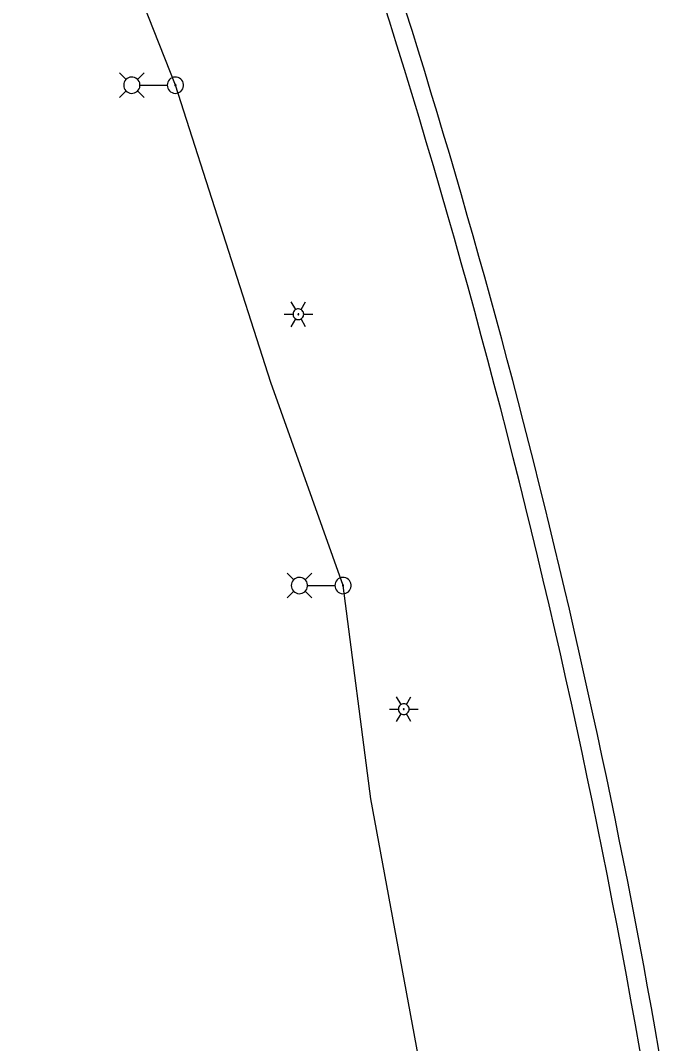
# Model space of a CAD drawing. Extents: x 596028 to 606371, y 330010 to 403088.
# Drawn here: x 604366.5 to 604541.2, y 339499.3 to 339771.5 of the extents above; entities that cross this region are included whole.
import ezdxf

# ---------------------------------------------------------------- set-up
doc = ezdxf.new("R2010")
doc.units = 0
for name, color, linetype in [('E_LTG', 7, 'Continuous'), ('E_LTG_CID', 7, 'Continuous'), ('E_UTL_E_UG', 7, 'Continuous'), ('E_UTL_W_UG', 7, 'Continuous')]:
    doc.layers.add(name, color=color, linetype=linetype)

msp = doc.modelspace()

# ---------------------------------------------------------------- linework, layer by layer
at = {"layer": 'E_LTG'}
for points in [[(604394.64, 339755.79), (604392.86, 339757.56)], [(604397.68, 339755.79), (604399.46, 339757.56)], [(604393.99, 339754.27), (604394.03, 339753.85), (604394.14, 339753.46), (604394.33, 339753.09), (604394.59, 339752.76), (604394.9, 339752.49), (604395.26, 339752.29), (604395.65, 339752.15), (604396.06, 339752.09), (604396.47, 339752.11), (604396.87, 339752.21), (604397.25, 339752.38), (604397.59, 339752.62), (604397.87, 339752.92), (604398.1, 339753.27), (604398.25, 339753.65), (604398.33, 339754.06), (604398.33, 339754.47), (604398.25, 339754.88), (604398.1, 339755.26), (604397.87, 339755.61), (604397.59, 339755.91), (604397.25, 339756.15), (604396.87, 339756.32), (604396.47, 339756.42), (604396.06, 339756.44), (604395.65, 339756.38), (604395.26, 339756.24), (604394.9, 339756.04), (604394.59, 339755.77), (604394.33, 339755.44), (604394.14, 339755.07), (604394.03, 339754.68), (604393.99, 339754.27)], [(604398.37, 339754.26), (604405.55, 339754.26)], [(604405.59, 339754.27), (604405.63, 339753.85), (604405.75, 339753.46), (604405.94, 339753.09), (604406.19, 339752.76), (604406.5, 339752.49), (604406.86, 339752.29), (604407.25, 339752.15), (604407.66, 339752.09), (604408.08, 339752.11), (604408.48, 339752.21), (604408.85, 339752.38), (604409.19, 339752.62), (604409.48, 339752.92), (604409.7, 339753.27), (604409.85, 339753.65), (604409.93, 339754.06), (604409.93, 339754.47), (604409.85, 339754.88), (604409.7, 339755.26), (604409.48, 339755.61), (604409.19, 339755.91), (604408.85, 339756.15), (604408.48, 339756.32), (604408.08, 339756.42), (604407.66, 339756.44), (604407.25, 339756.38), (604406.86, 339756.24), (604406.5, 339756.04), (604406.19, 339755.77), (604405.94, 339755.44), (604405.75, 339755.07), (604405.63, 339754.68), (604405.59, 339754.27)], [(604407.6, 339754.27), (604407.6, 339754.23), (604407.61, 339754.2), (604407.63, 339754.18), (604407.65, 339754.15), (604407.67, 339754.13), (604407.7, 339754.11), (604407.73, 339754.1), (604407.76, 339754.1), (604407.79, 339754.1), (604407.82, 339754.11), (604407.85, 339754.12), (604407.87, 339754.14), (604407.9, 339754.16), (604407.91, 339754.19), (604407.93, 339754.22), (604407.93, 339754.25), (604407.93, 339754.28), (604407.93, 339754.31), (604407.91, 339754.34), (604407.9, 339754.37), (604407.87, 339754.39), (604407.85, 339754.41), (604407.82, 339754.42), (604407.79, 339754.43), (604407.76, 339754.43), (604407.73, 339754.43), (604407.7, 339754.42), (604407.67, 339754.4), (604407.65, 339754.38), (604407.63, 339754.36), (604407.61, 339754.33), (604407.6, 339754.3), (604407.6, 339754.27)], [(604394.64, 339752.74), (604392.86, 339750.96)], [(604397.68, 339752.74), (604399.46, 339750.96)], [(604439.8, 339694.54), (604438.61, 339696.61)], [(604441.94, 339693.31), (604441.91, 339693.58), (604441.84, 339693.84), (604441.71, 339694.08), (604441.55, 339694.29), (604441.34, 339694.47), (604441.1, 339694.61), (604440.85, 339694.69), (604440.58, 339694.73), (604440.31, 339694.72), (604440.04, 339694.66), (604439.8, 339694.54), (604439.58, 339694.39), (604439.39, 339694.19), (604439.24, 339693.96), (604439.14, 339693.71), (604439.09, 339693.44), (604439.09, 339693.17), (604439.14, 339692.9), (604439.24, 339692.65), (604439.39, 339692.42), (604439.58, 339692.23), (604439.8, 339692.07), (604440.04, 339691.96), (604440.31, 339691.89), (604440.58, 339691.88), (604440.85, 339691.92), (604441.1, 339692.01), (604441.34, 339692.14), (604441.55, 339692.32), (604441.71, 339692.53), (604441.84, 339692.77), (604441.91, 339693.04), (604441.94, 339693.31)], [(604441.94, 339693.31), (604441.91, 339693.58), (604441.84, 339693.84), (604441.71, 339694.08), (604441.55, 339694.29), (604441.34, 339694.47), (604441.1, 339694.61), (604440.85, 339694.69), (604440.58, 339694.73), (604440.31, 339694.72), (604440.04, 339694.66), (604439.8, 339694.54), (604439.58, 339694.39), (604439.39, 339694.19), (604439.24, 339693.96), (604439.14, 339693.71), (604439.09, 339693.44), (604439.09, 339693.17), (604439.14, 339692.9), (604439.24, 339692.65), (604439.39, 339692.42), (604439.58, 339692.23), (604439.8, 339692.07), (604440.04, 339691.96), (604440.31, 339691.89), (604440.58, 339691.88), (604440.85, 339691.92), (604441.1, 339692.01), (604441.34, 339692.14), (604441.55, 339692.32), (604441.71, 339692.53), (604441.84, 339692.77), (604441.91, 339693.04), (604441.94, 339693.31)], [(604441.94, 339693.31), (604441.91, 339693.58), (604441.84, 339693.84), (604441.71, 339694.08), (604441.55, 339694.29), (604441.34, 339694.47), (604441.1, 339694.61), (604440.85, 339694.69), (604440.58, 339694.73), (604440.31, 339694.72), (604440.04, 339694.66), (604439.8, 339694.54), (604439.58, 339694.39), (604439.39, 339694.19), (604439.24, 339693.96), (604439.14, 339693.71), (604439.09, 339693.44), (604439.09, 339693.17), (604439.14, 339692.9), (604439.24, 339692.65), (604439.39, 339692.42), (604439.58, 339692.23), (604439.8, 339692.07), (604440.04, 339691.96), (604440.31, 339691.89), (604440.58, 339691.88), (604440.85, 339691.92), (604441.1, 339692.01), (604441.34, 339692.14), (604441.55, 339692.32), (604441.71, 339692.53), (604441.84, 339692.77), (604441.91, 339693.04), (604441.94, 339693.31)], [(604441.23, 339694.54), (604442.42, 339696.61)], [(604436.7, 339693.31), (604439.08, 339693.31)], [(604438.61, 339690.01), (604439.8, 339692.07)], [(604440.63, 339693.31), (604440.63, 339693.33), (604440.62, 339693.35), (604440.61, 339693.37), (604440.6, 339693.39), (604440.58, 339693.4), (604440.56, 339693.41), (604440.54, 339693.42), (604440.52, 339693.42), (604440.49, 339693.42), (604440.47, 339693.42), (604440.45, 339693.41), (604440.43, 339693.4), (604440.42, 339693.38), (604440.41, 339693.36), (604440.4, 339693.34), (604440.39, 339693.32), (604440.39, 339693.29), (604440.4, 339693.27), (604440.41, 339693.25), (604440.42, 339693.23), (604440.43, 339693.22), (604440.45, 339693.2), (604440.47, 339693.19), (604440.49, 339693.19), (604440.52, 339693.19), (604440.54, 339693.19), (604440.56, 339693.2), (604440.58, 339693.21), (604440.6, 339693.22), (604440.61, 339693.24), (604440.62, 339693.26), (604440.63, 339693.28), (604440.63, 339693.31)], [(604442.42, 339690.01), (604441.23, 339692.07)], [(604441.94, 339693.31), (604444.32, 339693.31)], [(604439.26, 339622.65), (604437.49, 339624.43)], [(604442.31, 339622.65), (604444.09, 339624.43)], [(604438.61, 339621.13), (604438.65, 339620.71), (604438.77, 339620.32), (604438.96, 339619.95), (604439.22, 339619.62), (604439.53, 339619.35), (604439.89, 339619.15), (604440.28, 339619.01), (604440.69, 339618.95), (604441.1, 339618.97), (604441.5, 339619.07), (604441.88, 339619.24), (604442.21, 339619.48), (604442.5, 339619.78), (604442.72, 339620.13), (604442.88, 339620.51), (604442.96, 339620.92), (604442.96, 339621.33), (604442.88, 339621.74), (604442.72, 339622.12), (604442.5, 339622.47), (604442.21, 339622.77), (604441.88, 339623.01), (604441.5, 339623.18), (604441.1, 339623.28), (604440.69, 339623.3), (604440.28, 339623.24), (604439.89, 339623.11), (604439.53, 339622.9), (604439.22, 339622.63), (604438.96, 339622.3), (604438.77, 339621.93), (604438.65, 339621.54), (604438.61, 339621.13)], [(604443, 339621.13), (604450.18, 339621.13)], [(604450.22, 339621.13), (604450.26, 339620.71), (604450.37, 339620.32), (604450.56, 339619.95), (604450.82, 339619.62), (604451.13, 339619.35), (604451.49, 339619.15), (604451.88, 339619.01), (604452.29, 339618.95), (604452.7, 339618.97), (604453.11, 339619.07), (604453.48, 339619.24), (604453.82, 339619.48), (604454.1, 339619.78), (604454.33, 339620.13), (604454.48, 339620.51), (604454.56, 339620.92), (604454.56, 339621.33), (604454.48, 339621.74), (604454.33, 339622.12), (604454.1, 339622.47), (604453.82, 339622.77), (604453.48, 339623.01), (604453.11, 339623.18), (604452.7, 339623.28), (604452.29, 339623.3), (604451.88, 339623.24), (604451.49, 339623.11), (604451.13, 339622.9), (604450.82, 339622.63), (604450.56, 339622.3), (604450.37, 339621.93), (604450.26, 339621.54), (604450.22, 339621.13)], [(604452.23, 339621.13), (604452.23, 339621.09), (604452.24, 339621.06), (604452.25, 339621.04), (604452.27, 339621.01), (604452.3, 339620.99), (604452.32, 339620.97), (604452.35, 339620.96), (604452.39, 339620.96), (604452.42, 339620.96), (604452.45, 339620.97), (604452.48, 339620.98), (604452.5, 339621), (604452.52, 339621.02), (604452.54, 339621.05), (604452.55, 339621.08), (604452.56, 339621.11), (604452.56, 339621.14), (604452.55, 339621.17), (604452.54, 339621.2), (604452.52, 339621.23), (604452.5, 339621.25), (604452.48, 339621.27), (604452.45, 339621.28), (604452.42, 339621.29), (604452.39, 339621.29), (604452.35, 339621.29), (604452.32, 339621.28), (604452.3, 339621.26), (604452.27, 339621.24), (604452.25, 339621.22), (604452.24, 339621.19), (604452.23, 339621.16), (604452.23, 339621.13)], [(604439.26, 339619.6), (604437.49, 339617.83)], [(604442.31, 339619.6), (604444.09, 339617.83)], [(604467.84, 339589.47), (604466.65, 339591.53)], [(604469.27, 339589.47), (604470.46, 339591.53)], [(604464.74, 339588.23), (604467.13, 339588.23)], [(604469.98, 339588.23), (604469.96, 339588.5), (604469.88, 339588.76), (604469.76, 339589.01), (604469.59, 339589.22), (604469.38, 339589.4), (604469.15, 339589.53), (604468.89, 339589.62), (604468.62, 339589.66), (604468.35, 339589.65), (604468.09, 339589.58), (604467.84, 339589.47), (604467.62, 339589.31), (604467.43, 339589.12), (604467.28, 339588.89), (604467.18, 339588.64), (604467.13, 339588.37), (604467.13, 339588.1), (604467.18, 339587.83), (604467.28, 339587.58), (604467.43, 339587.35), (604467.62, 339587.15), (604467.84, 339587), (604468.09, 339586.88), (604468.35, 339586.82), (604468.62, 339586.81), (604468.89, 339586.84), (604469.15, 339586.93), (604469.38, 339587.07), (604469.59, 339587.25), (604469.76, 339587.46), (604469.88, 339587.7), (604469.96, 339587.96), (604469.98, 339588.23)], [(604469.98, 339588.23), (604469.96, 339588.5), (604469.88, 339588.76), (604469.76, 339589.01), (604469.59, 339589.22), (604469.38, 339589.4), (604469.15, 339589.53), (604468.89, 339589.62), (604468.62, 339589.66), (604468.35, 339589.65), (604468.09, 339589.58), (604467.84, 339589.47), (604467.62, 339589.31), (604467.43, 339589.12), (604467.28, 339588.89), (604467.18, 339588.64), (604467.13, 339588.37), (604467.13, 339588.1), (604467.18, 339587.83), (604467.28, 339587.58), (604467.43, 339587.35), (604467.62, 339587.15), (604467.84, 339587), (604468.09, 339586.88), (604468.35, 339586.82), (604468.62, 339586.81), (604468.89, 339586.84), (604469.15, 339586.93), (604469.38, 339587.07), (604469.59, 339587.25), (604469.76, 339587.46), (604469.88, 339587.7), (604469.96, 339587.96), (604469.98, 339588.23)], [(604469.98, 339588.23), (604469.96, 339588.5), (604469.88, 339588.76), (604469.76, 339589.01), (604469.59, 339589.22), (604469.38, 339589.4), (604469.15, 339589.53), (604468.89, 339589.62), (604468.62, 339589.66), (604468.35, 339589.65), (604468.09, 339589.58), (604467.84, 339589.47), (604467.62, 339589.31), (604467.43, 339589.12), (604467.28, 339588.89), (604467.18, 339588.64), (604467.13, 339588.37), (604467.13, 339588.1), (604467.18, 339587.83), (604467.28, 339587.58), (604467.43, 339587.35), (604467.62, 339587.15), (604467.84, 339587), (604468.09, 339586.88), (604468.35, 339586.82), (604468.62, 339586.81), (604468.89, 339586.84), (604469.15, 339586.93), (604469.38, 339587.07), (604469.59, 339587.25), (604469.76, 339587.46), (604469.88, 339587.7), (604469.96, 339587.96), (604469.98, 339588.23)], [(604468.67, 339588.23), (604468.67, 339588.26), (604468.66, 339588.28), (604468.65, 339588.3), (604468.64, 339588.32), (604468.62, 339588.33), (604468.6, 339588.34), (604468.58, 339588.35), (604468.56, 339588.35), (604468.54, 339588.35), (604468.52, 339588.35), (604468.49, 339588.34), (604468.48, 339588.32), (604468.46, 339588.31), (604468.45, 339588.29), (604468.44, 339588.27), (604468.44, 339588.24), (604468.44, 339588.22), (604468.44, 339588.2), (604468.45, 339588.18), (604468.46, 339588.16), (604468.48, 339588.14), (604468.49, 339588.13), (604468.52, 339588.12), (604468.54, 339588.12), (604468.56, 339588.11), (604468.58, 339588.12), (604468.6, 339588.12), (604468.62, 339588.14), (604468.64, 339588.15), (604468.65, 339588.17), (604468.66, 339588.19), (604468.67, 339588.21), (604468.67, 339588.23)], [(604469.98, 339588.23), (604472.36, 339588.23)], [(604466.65, 339584.93), (604467.84, 339587)], [(604470.46, 339584.93), (604469.27, 339587)]]:
    msp.add_lwpolyline(points, dxfattribs=at)
at = {"layer": 'E_LTG_CID'}
msp.add_lwpolyline([(604478.7, 339441.41), (604473.02, 339492.79), (604473.02, 339492.79), (604459.8, 339564.41), (604452.39, 339621.13), (604433.21, 339675.13), (604407.77, 339754.27), (604350.15, 339899.86), (604326.17, 339958.05), (604309.97, 340005.28), (604302.39, 340052.47), (604295.28, 340117.35), (604293.41, 340203.53), (604305.92, 340355.39), (604301.26, 340612.03), (604298.17, 340864.85)], dxfattribs=at)
at = {"layer": 'E_UTL_E_UG'}
msp.add_arc((602427.24, 339129.95), 2141.04, 9.12288, 18.88575, dxfattribs=at)
at = {"layer": 'E_UTL_W_UG'}
msp.add_arc((602427.24, 339129.95), 2136.04, 9.01122, 20.53416, dxfattribs=at)

doc.saveas('drawing.dxf')
